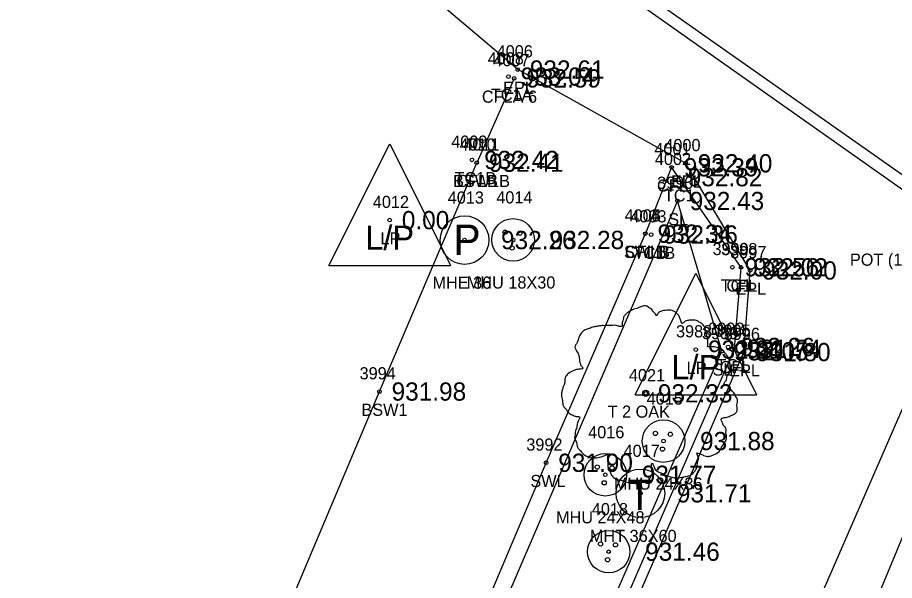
# Model space of a CAD drawing. Extents: x 1575382 to 1578175, y 1099175 to 1101955.
# Drawn here: x 1577254.7 to 1577326.8, y 1101291.9 to 1101338.2 of the extents above; entities that cross this region are included whole.
import ezdxf

# ---------------------------------------------------------------- set-up
doc = ezdxf.new("R2010")
doc.units = 0
for name, color, linetype in [('RD_EX_Conc', 7, 'Continuous'), ('RD_EX_Conc_txCode', 7, 'Continuous'), ('RD_EX_DR_Inlet', 7, 'Continuous'), ('RD_EX_Road', 7, 'Continuous'), ('RD_EX_Road_txCode', 7, 'Continuous'), ('RD_EX_SU_Elec', 7, 'Continuous'), ('RD_EX_SU_Telecom', 7, 'Continuous'), ('RD_EX_TX_Conc_ELEV', 7, 'Continuous'), ('RD_EX_TX_Road_ELEV', 7, 'Continuous'), ('RD_EX_TX_UT_ELEV', 7, 'Continuous'), ('RD_EX_TX_VEG_ELEV', 7, 'Continuous'), ('RD_EX_UT', 7, 'Continuous'), ('RD_EX_UT_txCode', 7, 'Continuous'), ('RD_EX_VEG', 7, 'Continuous'), ('RD_EX_VEG_txCode', 7, 'Continuous'), ('RD_HC_Cl', 7, 'Continuous'), ('RD_HC_txCode', 7, 'Continuous'), ('RD_SMD_Locator', 7, 'Continuous')]:
    doc.layers.add(name, color=color, linetype=linetype)

msp = doc.modelspace()

# ---------------------------------------------------------------- linework, layer by layer
at = {"layer": 'RD_EX_Conc'}
msp.add_line((1577295.522, 1101333.237), (1577292.45, 1101326.304), dxfattribs=at)
for points in [[(1577183.297, 1101070.643), (1577191.165, 1101088.992), (1577203.299, 1101116.553), (1577216.892, 1101147.883), (1577236.168, 1101192.925), (1577255.684, 1101239.19), (1577275.67, 1101286.674), (1577284.441, 1101307.482), (1577292.45, 1101326.304)], [(1577230.936, 1101120.698), (1577238.393, 1101137.844), (1577258.378, 1101183.636), (1577278.376, 1101229.853), (1577298.33, 1101275.631), (1577313.634, 1101310.994), (1577314.18, 1101317.696), (1577308.475, 1101325.926), (1577306.313, 1101320.469)], [(1577226.681, 1101112.553), (1577219.31, 1101115.93), (1577230.24, 1101141.224), (1577249.763, 1101187.064), (1577269.512, 1101233.718), (1577289.096, 1101280.23), (1577298.15, 1101301.62), (1577306.313, 1101320.469)]]:
    msp.add_lwpolyline(points, dxfattribs=at)
at = {"layer": 'RD_EX_DR_Inlet'}
for centre, radius in [((1577295.437, 1101319.952), 1.75), ((1577294.772, 1101320.582), 0.175), ((1577295.997, 1101320.512), 0.175), ((1577295.35, 1101319.288), 0.175), ((1577307.807, 1101303.406), 1.75), ((1577307.143, 1101304.036), 0.175), ((1577308.367, 1101303.966), 0.175), ((1577307.72, 1101302.741), 0.175), ((1577303.018, 1101300.636), 1.75), ((1577302.354, 1101301.266), 0.175), ((1577303.578, 1101301.196), 0.175), ((1577302.931, 1101299.971), 0.175), ((1577303.295, 1101294.308), 1.75), ((1577302.63, 1101294.938), 0.175), ((1577303.855, 1101294.868), 0.175), ((1577303.207, 1101293.643), 0.175)]:
    msp.add_circle(centre, radius, dxfattribs=at)
at = {"layer": 'RD_EX_Road'}
msp.add_lwpolyline([(1577206.431, 1101064.716), (1577225.664, 1101106.496), (1577239.191, 1101137.5), (1577259.229, 1101183.338), (1577279.151, 1101229.325), (1577299.025, 1101275.068), (1577314.414, 1101310.726), (1577314.923, 1101317.44), (1577309.623, 1101326.254), (1577295.813, 1101333.968), (1577286.609, 1101341.784), (1577246.231, 1101370.35), (1577205.316, 1101399.097), (1577164.905, 1101427.552), (1577123.312, 1101456.71)], dxfattribs=at)
at = {"layer": 'RD_EX_SU_Elec'}
msp.add_circle((1577291.445, 1101319.938), 2, dxfattribs=at)
at = {"layer": 'RD_EX_SU_Telecom'}
msp.add_circle((1577305.905, 1101299.106), 2, dxfattribs=at)
at = {"layer": 'RD_EX_UT'}
for p, q in [((1577280.284, 1101317.856), (1577285.284, 1101327.856)), ((1577285.284, 1101327.856), (1577290.284, 1101317.856)), ((1577280.284, 1101317.856), (1577290.284, 1101317.856)), ((1577305.464, 1101307.211), (1577310.464, 1101317.211)), ((1577310.464, 1101317.211), (1577315.464, 1101307.211)), ((1577305.464, 1101307.211), (1577315.464, 1101307.211))]:
    msp.add_line(p, q, dxfattribs=at)
for points in [[(1577437.159, 1101563.253), (1577337.019, 1101318.587), (1577272.886, 1101163.979), (1577227.135, 1101061.983), (1577386.899, 1100948.146), (1577403.903, 1100879.991)], [(1577014.29, 1101543.334), (1577198.946, 1101415.644), (1577337.019, 1101318.587)]]:
    msp.add_lwpolyline(points, dxfattribs=at)
at = {"layer": 'RD_EX_VEG'}
msp.add_lwpolyline([(1577223.646, 1101124.805), (1577230.057, 1101121.62), (1577312.599, 1101310.789), (1577308.954, 1101323.157), (1577223.646, 1101124.805)], dxfattribs=at)
for centre, radius in [((1577306.343, 1101307.33), 0.25), ((1577306.33, 1101307.311), 0.0001)]:
    msp.add_circle(centre, radius, dxfattribs=at)
for points in [[(1577306.475, 1101314.497), (1577306.175, 1101314.522), (1577305.85, 1101314.422), (1577305.6, 1101314.322), (1577305.375, 1101314.247), (1577305.151, 1101314.147), (1577304.851, 1101313.972), (1577304.626, 1101313.772), (1577304.501, 1101313.522), (1577304.451, 1101313.297), (1577304.401, 1101313.023), (1577304.401, 1101312.848), (1577304.276, 1101312.823), (1577304.126, 1101312.848), (1577303.876, 1101312.923), (1577303.626, 1101312.923), (1577303.376, 1101312.923), (1577303.026, 1101312.898), (1577302.677, 1101312.898), (1577302.402, 1101312.848), (1577302.077, 1101312.798), (1577301.702, 1101312.673), (1577301.352, 1101312.548), (1577301.052, 1101312.298), (1577300.802, 1101311.823), (1577300.677, 1101311.473), (1577300.528, 1101311.223), (1577300.677, 1101310.774), (1577300.852, 1101310.424), (1577300.877, 1101310.224), (1577300.952, 1101309.799), (1577301.052, 1101309.574), (1577301.177, 1101309.374), (1577301.102, 1101309.349), (1577300.727, 1101309.299), (1577300.428, 1101309.199), (1577300.003, 1101308.974), (1577299.778, 1101308.749), (1577299.678, 1101308.424), (1577299.653, 1101308.075), (1577299.553, 1101307.875), (1577299.478, 1101307.6), (1577299.453, 1101307.525), (1577299.403, 1101307.2), (1577299.503, 1101306.75), (1577299.528, 1101306.4), (1577299.653, 1101306.175), (1577299.803, 1101306.001), (1577299.978, 1101305.751), (1577300.378, 1101305.526), (1577300.702, 1101305.426), (1577300.902, 1101305.401), (1577300.727, 1101304.901), (1577300.677, 1101304.551), (1577300.553, 1101304.151), (1577300.553, 1101304.076), (1577300.503, 1101303.602), (1577300.652, 1101303.277), (1577300.727, 1101302.902), (1577300.902, 1101302.677), (1577301.177, 1101302.377), (1577301.502, 1101302.152), (1577302.002, 1101302.027), (1577302.402, 1101302.052), (1577302.977, 1101302.227), (1577303.226, 1101302.302), (1577303.201, 1101302.127), (1577303.226, 1101301.752), (1577303.226, 1101301.328), (1577303.376, 1101301.003), (1577303.476, 1101300.728), (1577303.626, 1101300.478), (1577303.951, 1101300.253), (1577304.351, 1101300.178), (1577304.776, 1101300.028), (1577305.226, 1101299.953), (1577305.725, 1101299.928), (1577306.325, 1101300.078), (1577306.6, 1101300.203), (1577306.7, 1101300.378), (1577306.9, 1101300.753), (1577306.85, 1101300.978), (1577306.875, 1101301.578), (1577306.975, 1101301.403), (1577307.15, 1101301.053), (1577307.649, 1101300.753), (1577308.049, 1101300.578), (1577308.524, 1101300.428), (1577308.824, 1101300.353), (1577309.299, 1101300.428), (1577309.674, 1101300.503), (1577310.048, 1101300.628), (1577310.348, 1101300.903), (1577310.523, 1101301.178), (1577310.573, 1101301.453), (1577310.648, 1101301.827), (1577310.698, 1101302.002)], [(1577310.698, 1101302.002), (1577310.623, 1101302.177), (1577310.573, 1101302.427), (1577310.648, 1101302.402), (1577310.823, 1101302.352), (1577311.098, 1101302.227), (1577311.323, 1101302.152), (1577311.648, 1101302.177), (1577311.923, 1101302.277), (1577312.372, 1101302.552), (1577312.647, 1101303.027), (1577312.922, 1101303.427), (1577312.997, 1101303.752), (1577312.947, 1101303.976), (1577312.922, 1101304.476), (1577312.722, 1101304.726), (1577312.672, 1101304.851), (1577312.572, 1101305.251), (1577312.647, 1101305.301), (1577312.922, 1101305.351), (1577313.297, 1101305.476), (1577313.572, 1101305.601), (1577313.797, 1101305.776), (1577313.872, 1101306.001), (1577313.847, 1101306.4), (1577313.897, 1101306.8), (1577313.822, 1101306.95), (1577313.722, 1101307.1), (1577313.647, 1101307.3), (1577313.497, 1101307.45), (1577313.397, 1101307.6), (1577313.297, 1101307.7), (1577313.172, 1101307.85), (1577312.997, 1101307.975), (1577312.847, 1101308.025), (1577312.797, 1101308.175), (1577312.947, 1101308.375), (1577312.997, 1101308.474), (1577313.022, 1101308.699), (1577313.247, 1101309.049), (1577313.297, 1101309.449), (1577313.247, 1101309.874), (1577313.197, 1101310.149), (1577313.047, 1101310.424), (1577312.847, 1101310.674), (1577312.722, 1101310.848), (1577312.547, 1101310.973), (1577312.222, 1101311.098), (1577311.973, 1101311.148), (1577311.623, 1101311.148), (1577311.423, 1101311.198), (1577311.448, 1101311.248), (1577311.448, 1101311.398), (1577311.448, 1101311.673), (1577311.373, 1101312.123), (1577311.223, 1101312.623), (1577311.223, 1101312.648), (1577311.123, 1101312.898), (1577310.898, 1101313.097), (1577310.723, 1101313.197), (1577310.523, 1101313.322), (1577310.273, 1101313.347), (1577309.973, 1101313.347), (1577309.699, 1101313.297), (1577309.499, 1101313.197), (1577309.324, 1101313.072), (1577309.249, 1101313.222), (1577309.149, 1101313.522), (1577309.099, 1101313.672), (1577308.949, 1101313.847), (1577308.724, 1101314.047), (1577308.274, 1101314.172), (1577307.649, 1101314.097), (1577307.35, 1101313.897), (1577307.2, 1101313.722), (1577307.15, 1101313.847), (1577306.95, 1101314.047), (1577306.85, 1101314.222), (1577306.675, 1101314.347), (1577306.525, 1101314.447), (1577306.425, 1101314.497)]]:
    msp.add_spline(points, degree=3, dxfattribs=at)
at = {"layer": 'RD_HC_Cl'}
for p, q in [((1577333.443, 1101319.831), (1577129.246, 1101464.193)), ((1577114.032, 1100815.757), (1577364.891, 1101392.08))]:
    msp.add_line(p, q, dxfattribs=at)
at = {"layer": 'RD_SMD_Locator'}
for centre in [(1577295.054, 1101333.388), (1577295.813, 1101333.968), (1577295.522, 1101333.237), (1577292.055, 1101326.534), (1577292.45, 1101326.304), (1577292.45, 1101326.304), (1577309.623, 1101326.254), (1577308.475, 1101325.926), (1577308.801, 1101325.114), (1577308.954, 1101323.157), (1577285.284, 1101321.58), (1577306.313, 1101320.469), (1577306.313, 1101320.469), (1577306.784, 1101320.396), (1577291.445, 1101319.938), (1577295.437, 1101319.952), (1577313.468, 1101317.705), (1577314.18, 1101317.696), (1577314.923, 1101317.44), (1577313.115, 1101311.149), (1577313.634, 1101310.994), (1577310.464, 1101310.935), (1577312.599, 1101310.789), (1577314.414, 1101310.726), (1577284.441, 1101307.482), (1577306.343, 1101307.33), (1577307.807, 1101303.406), (1577298.15, 1101301.62), (1577303.018, 1101300.636), (1577305.905, 1101299.106), (1577303.295, 1101294.308)]:
    msp.add_circle(centre, 0.15, dxfattribs=at)

# ---------------------------------------------------------------- texts
at = {"layer": 'RD_EX_Conc_txCode'}
for s, p in [('4008', (1577293.345, 1101334.388)), ('4007', (1577293.813, 1101334.237)), ('CFLA 6', (1577292.868, 1101331.237)), ('TC1A', (1577293.605, 1101331.388)), ('4009', (1577290.346, 1101327.534)), ('4010', (1577291.025, 1101327.304)), ('4011', (1577291.348, 1101327.304)), ('4001', (1577307.05, 1101326.926)), ('4002', (1577307.093, 1101326.114)), ('TC1B', (1577290.621, 1101324.534)), ('BSW1B', (1577290.497, 1101324.304)), ('CFLB', (1577290.773, 1101324.304)), ('CFL', (1577307.27, 1101323.926)), ('TC1', (1577307.841, 1101323.114)), ('4004', (1577304.604, 1101321.469)), ('4005', (1577304.604, 1101321.469)), ('4003', (1577305.075, 1101321.396)), ('SWLB', (1577304.549, 1101318.469)), ('CFLB', (1577304.636, 1101318.469)), ('TC1B', (1577305.35, 1101318.396)), ('3999', (1577311.838, 1101318.705)), ('3998', (1577312.55, 1101318.696)), ('TC1', (1577312.507, 1101315.705)), ('CFL', (1577312.975, 1101315.696)), ('3993', (1577311.485, 1101312.149)), ('3995', (1577312.004, 1101311.994)), ('TC1', (1577312.154, 1101309.149)), ('CFL', (1577312.429, 1101308.994)), ('3994', (1577282.811, 1101308.482)), ('BSW1', (1577282.96, 1101305.482)), ('3992', (1577296.52, 1101302.62)), ('SWL', (1577296.858, 1101299.62))]:
    msp.add_text(s, height=1, dxfattribs=at).set_placement(p)
at = {"layer": 'RD_EX_Road_txCode'}
for s, p in [('4006', (1577294.081, 1101334.968)), ('EPL', (1577294.608, 1101331.968)), ('4000', (1577307.875, 1101327.254)), ('EPL', (1577308.418, 1101324.254)), ('3997', (1577313.293, 1101318.44)), ('EPL', (1577313.718, 1101315.44)), ('3996', (1577312.76, 1101311.726)), ('EPL', (1577313.209, 1101308.726))]:
    msp.add_text(s, height=1, dxfattribs=at).set_placement(p)
at = {"layer": 'RD_EX_SU_Elec'}
msp.add_text('P', height=2.5, dxfattribs=at).set_placement((1577290.533, 1101318.715))
at = {"layer": 'RD_EX_SU_Telecom'}
msp.add_text('T', height=2.5, dxfattribs=at).set_placement((1577304.845, 1101297.733))
at = {"layer": 'RD_EX_TX_Conc_ELEV'}
for s, p in [('933.04', (1577296.054, 1101332.638)), ('932.59', (1577296.522, 1101332.487)), ('932.42', (1577293.055, 1101325.784)), ('932.41', (1577293.45, 1101325.554)), ('932.41', (1577293.45, 1101325.554)), ('932.39', (1577309.475, 1101325.176)), ('932.82', (1577309.801, 1101324.364)), ('932.34', (1577307.313, 1101319.719)), ('932.34', (1577307.313, 1101319.719)), ('932.36', (1577307.784, 1101319.646)), ('932.56', (1577314.468, 1101316.955)), ('932.02', (1577315.18, 1101316.946)), ('932.26', (1577314.115, 1101310.399)), ('931.74', (1577314.634, 1101310.244)), ('931.98', (1577285.441, 1101306.732)), ('931.90', (1577299.15, 1101300.87))]:
    msp.add_text(s, height=1.5, dxfattribs=at).set_placement(p)
at = {"layer": 'RD_EX_TX_Road_ELEV'}
for s, p in [('932.61', (1577296.813, 1101333.218)), ('932.40', (1577310.623, 1101325.504)), ('932.00', (1577315.923, 1101316.69)), ('931.80', (1577315.414, 1101309.976))]:
    msp.add_text(s, height=1.5, dxfattribs=at).set_placement(p)
at = {"layer": 'RD_EX_TX_UT_ELEV'}
for s, p in [('0.00', (1577286.284, 1101320.83)), ('932.26', (1577294.445, 1101319.188)), ('932.28', (1577298.437, 1101319.202)), ('932.21', (1577311.464, 1101310.185)), ('931.88', (1577310.807, 1101302.656)), ('931.77', (1577306.018, 1101299.886)), ('931.71', (1577308.905, 1101298.356)), ('931.46', (1577306.295, 1101293.558))]:
    msp.add_text(s, height=1.5, dxfattribs=at).set_placement(p)
at = {"layer": 'RD_EX_TX_VEG_ELEV'}
for s, p in [('932.43', (1577309.954, 1101322.407)), ('932.05', (1577313.599, 1101310.039)), ('932.33', (1577307.343, 1101306.58))]:
    msp.add_text(s, height=1.5, dxfattribs=at).set_placement(p)
at = {"layer": 'RD_EX_UT'}
for p in [(1577283.276, 1101319.137), (1577308.455, 1101308.493)]:
    msp.add_text('L/P', height=2, dxfattribs=at).set_placement(p)
at = {"layer": 'RD_EX_UT_txCode'}
for s, p in [('4012', (1577283.898, 1101322.58)), ('4013', (1577290.059, 1101322.938)), ('4014', (1577294.051, 1101322.952)), ('LP', (1577284.528, 1101319.58)), ('MHE 36', (1577288.807, 1101315.938)), ('MHU 18X30', (1577291.626, 1101315.952)), ('3988', (1577308.834, 1101311.935)), ('LP', (1577309.708, 1101308.935)), ('4015', (1577306.421, 1101306.406)), ('4016', (1577301.609, 1101303.636)), ('4017', (1577304.52, 1101302.106)), ('MHU 24X36', (1577303.728, 1101299.406)), ('4018', (1577301.909, 1101297.308)), ('MHU 24X48', (1577298.963, 1101296.636)), ('MHT 36X60', (1577301.748, 1101295.106))]:
    msp.add_text(s, height=1, dxfattribs=at).set_placement(p)
at = {"layer": 'RD_EX_VEG_txCode'}
for s, p in [('3990', (1577307.285, 1101324.157)), ('SL', (1577308.198, 1101321.157)), ('3989', (1577310.969, 1101311.789)), ('SL', (1577311.843, 1101308.789)), ('4021', (1577304.957, 1101308.33)), ('T 2 OAK', (1577303.209, 1101305.33))]:
    msp.add_text(s, height=1, dxfattribs=at).set_placement(p)
at = {"layer": 'RD_HC_txCode'}
msp.add_text('POT (10+00.00) MEADOW ST', height=1, dxfattribs=at).set_placement((1577323.136, 1101317.831))

doc.saveas('drawing.dxf')
